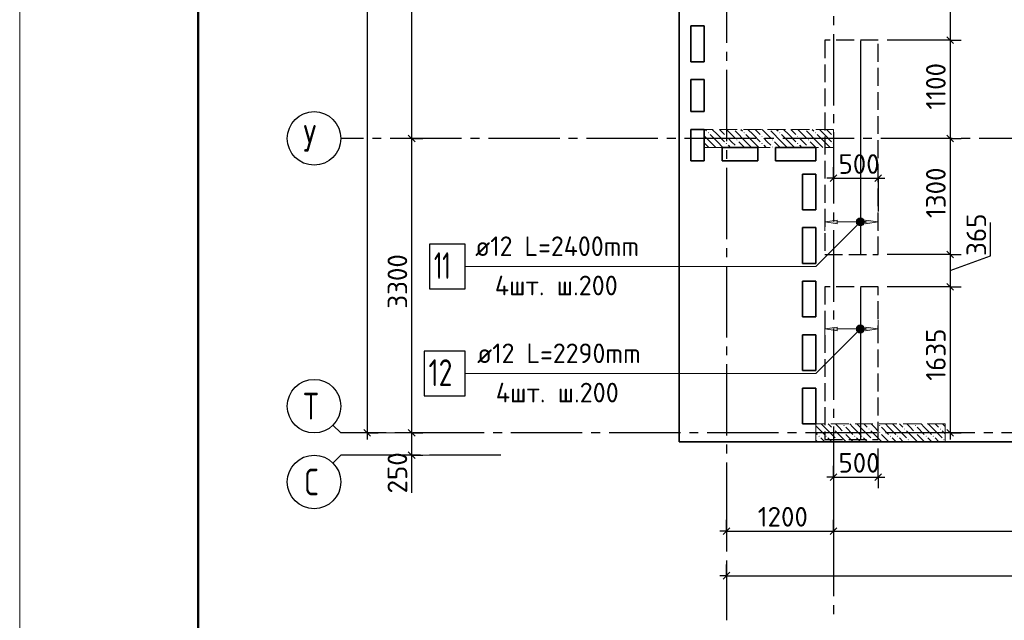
# Model space of a CAD drawing. Header units: millimetres. Extents: x 40580 to 1930067, y -240640 to 81020.
# Tile 328 of 656: x 989446 to 1000484, y -224520 to -217789. Entities that reach past the tile are written whole.
import ezdxf

# ---------------------------------------------------------------- set-up
doc = ezdxf.new("R2010")
doc.units = ezdxf.units.MM
for name, pattern in [('______2', [270, 200, -70]), ('______5', [1100, 800, -100, 100, -100]), ('CENTER', [2, 1.25, -0.25, 0.25, -0.25])]:
    doc.linetypes.add(name, pattern=pattern)
for name, color, linetype, lineweight in [('Standard', 7, 'Continuous', 25), ('ДОП Верх по Х', 7, 'Continuous', 25), ('ЖБ Перекрытие верхний уровень', 7, 'Continuous', 35), ('ОСИ', 7, 'CENTER', 15), ('Позиционная метка номер позиции', 7, 'Continuous', 13), ('Примечания', 7, 'Continuous', 13)]:
    doc.layers.add(name, color=color, linetype=linetype, lineweight=lineweight)
doc.layers.add('ЖБ Пилон', color=7, linetype='______2', lineweight=13, true_color=0xa0a0a0)
doc.layers.add('Размерная выноска', color=7, linetype='Continuous')
doc.styles.add('ISOCPEUR', font='isocpeur.ttf')

msp = doc.modelspace()

# ---------------------------------------------------------------- hatches: boundary and pattern name
at = {"layer": 'ДОП Верх по Х', "linetype": 'Continuous', "lineweight": 13, "transparency": 33554687}
for points in [[(998610.1, -220075.1), (998470.1, -220055.1), (998610.1, -220035.1)], [(998610.1, -221275.1), (998470.1, -221255.1), (998610.1, -221235.1)]]:
    msp.add_hatch(color=7, dxfattribs=at).paths.add_polyline_path(points, flags=16)
for points in [[(998837.9, -220073.8), (998837.9, -220036.3), (998832.6, -220055.1)], [(998837.9, -220036.3), (998851.4, -220087.3), (998851.4, -220022.8)], [(998837.9, -220036.3), (998837.9, -220073.8), (998851.4, -220087.3)], [(998851.4, -220022.8), (998870.1, -220092.6), (998870.1, -220017.6)], [(998851.4, -220022.8), (998851.4, -220087.3), (998870.1, -220092.6)], [(998870.1, -220017.6), (998870.1, -220092.6), (998888.9, -220087.3)], [(998870.1, -220017.6), (998888.9, -220087.3), (998888.9, -220022.8)], [(998888.9, -220022.8), (998888.9, -220087.3), (998902.4, -220073.8)], [(998888.9, -220022.8), (998902.4, -220073.8), (998902.4, -220036.3)], [(998902.4, -220036.3), (998902.4, -220073.8), (998907.6, -220055.1)], [(998930.1, -220075.1), (999070.1, -220055.1), (998930.1, -220035.1)], [(998837.9, -221273.8), (998837.9, -221236.3), (998832.6, -221255.1)], [(998837.9, -221236.3), (998851.4, -221287.3), (998851.4, -221222.8)], [(998837.9, -221236.3), (998837.9, -221273.8), (998851.4, -221287.3)], [(998851.4, -221222.8), (998870.1, -221292.6), (998870.1, -221217.6)], [(998851.4, -221222.8), (998851.4, -221287.3), (998870.1, -221292.6)], [(998870.1, -221217.6), (998870.1, -221292.6), (998888.9, -221287.3)], [(998870.1, -221217.6), (998888.9, -221287.3), (998888.9, -221222.8)], [(998888.9, -221222.8), (998888.9, -221287.3), (998902.4, -221273.8)], [(998888.9, -221222.8), (998902.4, -221273.8), (998902.4, -221236.3)], [(998902.4, -221236.3), (998902.4, -221273.8), (998907.6, -221255.1)], [(998930.1, -221275.1), (999070.1, -221255.1), (998930.1, -221235.1)]]:
    msp.add_hatch(color=7, dxfattribs=at).paths.add_polyline_path(points)
at = {"layer": 'ЖБ Пилон', "linetype": 'Continuous', "lineweight": -3, "transparency": 33554687}
for points in [[(997160.6, -219056.5), (997167.1, -219050), (997173.6, -219056.5), (997167.1, -219063)], [(997360.6, -219096.5), (997367.1, -219090), (997373.6, -219096.5), (997367.1, -219103)], [(997450.5, -219019.7), (997447.1, -219023), (997443.7, -219019.7)], [(997560.6, -219056.5), (997567.1, -219050), (997573.6, -219056.5), (997567.1, -219063)], [(997760.6, -219096.5), (997767.1, -219090), (997773.6, -219096.5), (997767.1, -219103)], [(997850.5, -219019.7), (997847.1, -219023), (997843.7, -219019.7)], [(997960.6, -219056.5), (997967.1, -219050), (997973.6, -219056.5), (997967.1, -219063)], [(998160.6, -219096.5), (998167.1, -219090), (998173.6, -219096.5), (998167.1, -219103)], [(998250.5, -219019.7), (998247.1, -219023), (998243.7, -219019.7)], [(998360.6, -219056.5), (998367.1, -219050), (998373.6, -219056.5), (998367.1, -219063)], [(998560.6, -219096.5), (998567.1, -219090), (998570.1, -219093.1), (998570.1, -219100), (998567.1, -219103)], [(997360.6, -219176.5), (997367.1, -219170), (997373.6, -219176.5), (997367.1, -219183)], [(997480.6, -219136.5), (997487.1, -219130), (997493.6, -219136.5), (997487.1, -219143)], [(997760.6, -219176.5), (997767.1, -219170), (997773.6, -219176.5), (997767.1, -219183)], [(997880.6, -219136.5), (997887.1, -219130), (997893.6, -219136.5), (997887.1, -219143)], [(998160.6, -219176.5), (998167.1, -219170), (998173.6, -219176.5), (998167.1, -219183)], [(998280.6, -219136.5), (998287.1, -219130), (998293.6, -219136.5), (998287.1, -219143)], [(998560.6, -219176.5), (998567.1, -219170), (998570.1, -219173.1), (998570.1, -219180), (998567.1, -219183)], [(997480.6, -219216.5), (997487.1, -219210), (997493.6, -219216.5), (997490.4, -219219.7), (997483.7, -219219.7)], [(997880.6, -219216.5), (997887.1, -219210), (997893.6, -219216.5), (997890.4, -219219.7), (997883.7, -219219.7)], [(998280.6, -219216.5), (998287.1, -219210), (998293.6, -219216.5), (998290.4, -219219.7), (998283.7, -219219.7)], [(998560.6, -222376.5), (998567.1, -222370), (998573.6, -222376.5), (998567.1, -222383)], [(998680.6, -222336.5), (998687.1, -222330), (998693.6, -222336.5), (998687.1, -222343)], [(998960.6, -222376.5), (998967.1, -222370), (998973.6, -222376.5), (998967.1, -222383)], [(999080.6, -222336.5), (999087.1, -222330), (999093.6, -222336.5), (999087.1, -222343)], [(999360.6, -222376.5), (999367.1, -222370), (999373.6, -222376.5), (999367.1, -222383)], [(999480.6, -222336.5), (999487.1, -222330), (999493.6, -222336.5), (999487.1, -222343)], [(999760.6, -222376.5), (999767.1, -222370), (999773.6, -222376.5), (999767.1, -222383)], [(998400.6, -222456.5), (998407.1, -222450), (998413.6, -222456.5), (998407.1, -222463)], [(998480.6, -222456.5), (998487.1, -222450), (998493.6, -222456.5), (998487.1, -222463)], [(998600.6, -222496.5), (998607.1, -222490), (998613.6, -222496.5), (998607.1, -222503)], [(998680.6, -222416.5), (998687.1, -222410), (998693.6, -222416.5), (998687.1, -222423)], [(998800.6, -222456.5), (998807.1, -222450), (998813.6, -222456.5), (998807.1, -222463)], [(998880.6, -222456.5), (998887.1, -222450), (998893.6, -222456.5), (998887.1, -222463)], [(999000.6, -222496.5), (999007.1, -222490), (999013.6, -222496.5), (999007.1, -222503)], [(999080.6, -222416.5), (999087.1, -222410), (999093.6, -222416.5), (999087.1, -222423)], [(999200.6, -222456.5), (999207.1, -222450), (999213.6, -222456.5), (999207.1, -222463)], [(999280.6, -222456.5), (999287.1, -222450), (999293.6, -222456.5), (999287.1, -222463)], [(999400.6, -222496.5), (999407.1, -222490), (999413.6, -222496.5), (999407.1, -222503)], [(999480.6, -222416.5), (999487.1, -222410), (999493.6, -222416.5), (999487.1, -222423)], [(999600.6, -222456.5), (999607.1, -222450), (999613.6, -222456.5), (999607.1, -222463)], [(999680.6, -222456.5), (999687.1, -222450), (999693.6, -222456.5), (999687.1, -222463)], [(999800.6, -222496.5), (999807.1, -222490), (999813.6, -222496.5), (999807.1, -222503)]]:
    msp.add_hatch(color=7, dxfattribs=at).paths.add_polyline_path(points, flags=16)
at = {"layer": 'Позиционная метка номер позиции', "linetype": 'Continuous', "lineweight": 13, "transparency": 33554687}
for points in [[(998902, -220086.9), (998838.3, -220023.3), (998826.9, -220043.6)], [(998902, -220086.9), (998826.9, -220043.6), (998881.6, -220098.4)], [(998881.6, -220098.4), (998826.9, -220043.6), (998826.9, -220066.5)], [(998881.6, -220098.4), (998826.9, -220066.5), (998858.7, -220098.4)], [(998858.7, -220098.4), (998826.9, -220066.5), (998838.3, -220086.9)], [(998913.4, -220066.5), (998858.7, -220011.8), (998838.3, -220023.3)], [(998913.4, -220066.5), (998838.3, -220023.3), (998902, -220086.9)], [(998913.4, -220043.6), (998881.6, -220011.8), (998858.7, -220011.8)], [(998913.4, -220043.6), (998858.7, -220011.8), (998913.4, -220066.5)], [(998881.6, -220011.8), (998913.4, -220043.6), (998902, -220023.3)], [(998902, -221286.9), (998838.3, -221223.3), (998826.9, -221243.6)], [(998902, -221286.9), (998826.9, -221243.6), (998881.6, -221298.4)], [(998881.6, -221298.4), (998826.9, -221243.6), (998826.9, -221266.5)], [(998881.6, -221298.4), (998826.9, -221266.5), (998858.7, -221298.4)], [(998858.7, -221298.4), (998826.9, -221266.5), (998838.3, -221286.9)], [(998913.4, -221266.5), (998858.7, -221211.8), (998838.3, -221223.3)], [(998913.4, -221266.5), (998838.3, -221223.3), (998902, -221286.9)], [(998913.4, -221243.6), (998881.6, -221211.8), (998858.7, -221211.8)], [(998913.4, -221243.6), (998858.7, -221211.8), (998913.4, -221266.5)], [(998881.6, -221211.8), (998913.4, -221243.6), (998902, -221223.3)]]:
    msp.add_hatch(color=7, dxfattribs=at).paths.add_polyline_path(points)

# ---------------------------------------------------------------- linework, layer by layer
at = {"layer": 'Standard', "color": 7, "linetype": 'Continuous', "lineweight": -3, "transparency": 33554687}
for p, q in [((993840.1, -215819.6), (993840.1, -219119.7)), ((999876.1, -216299.6), (999876.1, -218019.7)), ((999876.1, -218019.7), (999876.1, -219119.7)), ((993840.1, -219119.7), (993840.1, -222419.7)), ((999876.1, -219119.7), (999876.1, -220419.7)), ((998570.1, -219566.6), (998495.1, -219566.6)), ((998570.1, -219566.6), (999070.1, -219566.6)), ((999070.1, -219566.6), (999145.1, -219566.6)), ((1000330.1, -220436.2), (1000330.1, -220061)), ((999876.1, -220419.7), (999876.1, -220782.6)), ((999876.1, -220601.1), (1000330.1, -220436.2)), ((999876.1, -220782.6), (999876.1, -222419.7)), ((993340.1, -222419.7), (993340.1, -222494.6)), ((993840.1, -222419.7), (993840.1, -222669.6)), ((999876.1, -222419.7), (999876.1, -222494.6)), ((993840.1, -222669.6), (993840.1, -222744.6)), ((998570.1, -222914.8), (998495.1, -222914.8)), ((998570.1, -222914.8), (999070.1, -222914.8)), ((999070.1, -222914.8), (999145.1, -222914.8)), ((997370.1, -223519.7), (997295.1, -223519.7)), ((997370.1, -223519.7), (998570.1, -223519.7)), ((998570.1, -223519.7), (1004070.1, -223519.7)), ((997370.1, -224019.7), (997295.1, -224019.7)), ((997370.1, -224019.7), (1015820.1, -224019.7))]:
    msp.add_line(p, q, dxfattribs=at)
at = {"layer": 'Standard', "color": 7, "linetype": 'Continuous', "lineweight": 25, "transparency": 33554687}
for p, q in [((999838.6, -217982.2), (999913.6, -218057.1)), ((993802.6, -219082.2), (993877.6, -219157.1)), ((999838.6, -219082.2), (999913.6, -219157.1)), ((998532.6, -219604.1), (998607.6, -219529.1)), ((999032.6, -219604.1), (999107.6, -219529.1)), ((999838.6, -220382.1), (999913.6, -220457.1)), ((999838.6, -220745.1), (999913.6, -220820.1)), ((993302.6, -222382.1), (993377.6, -222457.1)), ((993802.6, -222382.1), (993877.6, -222457.1)), ((999838.6, -222382.1), (999913.6, -222457.1)), ((993802.6, -222632.1), (993877.6, -222707.1)), ((998532.6, -222952.3), (998607.6, -222877.3)), ((999032.6, -222952.3), (999107.6, -222877.3)), ((997332.6, -223557.1), (997407.6, -223482.1)), ((998532.6, -223557.1), (998607.6, -223482.1)), ((997332.6, -224057.1), (997407.6, -223982.1))]:
    msp.add_line(p, q, dxfattribs=at)
at = {"layer": 'Standard', "color": 251, "linetype": 'Continuous', "lineweight": -3, "true_color": 0x656565, "transparency": 33554687}
for p, q in [((999876.1, -218019.7), (999751.1, -218019.7)), ((999876.1, -218019.7), (1000001.1, -218019.7)), ((993840.1, -219119.7), (993715.1, -219119.7)), ((993840.1, -219119.7), (993965.1, -219119.7)), ((993840.1, -219119.7), (993840.1, -219119.7)), ((999876.1, -219119.7), (999751.1, -219119.7)), ((999876.1, -219119.7), (1000001.1, -219119.7)), ((999876.1, -219119.7), (999876.1, -219119.7)), ((998570.1, -219566.6), (998570.1, -219441.6)), ((999070.1, -219566.6), (999070.1, -219441.6)), ((998570.1, -219566.6), (998570.1, -219691.6)), ((998570.1, -219566.6), (998570.1, -219566.6)), ((999070.1, -219566.6), (999070.1, -219691.6)), ((999070.1, -219566.6), (999070.1, -219939.6)), ((999876.1, -220419.7), (999751.1, -220419.7)), ((999876.1, -220419.7), (1000001.1, -220419.7)), ((999876.1, -220782.6), (999751.1, -220782.6)), ((999876.1, -220782.6), (1000001.1, -220782.6)), ((993340.1, -222419.7), (993215.1, -222419.7)), ((993340.1, -222419.7), (993465.1, -222419.7)), ((993340.1, -222419.7), (993340.1, -222419.7)), ((993840.1, -222419.7), (993715.1, -222419.7)), ((993840.1, -222419.7), (993965.1, -222419.7)), ((993840.1, -222419.7), (993840.1, -222419.7)), ((999876.1, -222419.7), (999155.1, -222419.7)), ((999876.1, -222419.7), (999751.1, -222419.7)), ((999876.1, -222419.7), (1000001.1, -222419.7)), ((999070.1, -222914.8), (999070.1, -222594.6)), ((993840.1, -222669.6), (993715.1, -222669.6)), ((993840.1, -222669.6), (993965.1, -222669.6)), ((993840.1, -222669.6), (993840.1, -222669.6)), ((998570.1, -222914.8), (998570.1, -222789.8)), ((999070.1, -222914.8), (999070.1, -222789.8)), ((998570.1, -222914.8), (998570.1, -223039.8)), ((998570.1, -222914.8), (998570.1, -223444.6)), ((999070.1, -222914.8), (999070.1, -223039.8)), ((997370.1, -223519.7), (997370.1, -223394.6)), ((998570.1, -223519.7), (998570.1, -223394.6)), ((997370.1, -223519.7), (997370.1, -223644.6)), ((997370.1, -223519.7), (997370.1, -223519.7)), ((998570.1, -223519.7), (998570.1, -223644.6)), ((998570.1, -223519.7), (998570.1, -223519.7)), ((997370.1, -224019.7), (997370.1, -223894.6)), ((997370.1, -224019.7), (997370.1, -224144.6)), ((997370.1, -224019.7), (997370.1, -224019.7))]:
    msp.add_line(p, q, dxfattribs=at)
at = {"layer": 'Standard', "color": 7, "linetype": 'Continuous', "lineweight": 13, "transparency": 33554687}
for p, q in [((993046.1, -222419.7), (992958.3, -222331.8)), ((993046.1, -222419.7), (994248.1, -222419.7)), ((993046.1, -222669.6), (992958.3, -222757.5)), ((993046.1, -222669.6), (994248.1, -222669.6))]:
    msp.add_line(p, q, dxfattribs=at)
msp.add_lwpolyline([(989446.1, -240449.6), (1019146.1, -240449.6), (1019146.1, -198449.6), (989446.1, -198449.6), (989446.1, -240449.6)], close=True, dxfattribs=at)
at = {"layer": 'Standard', "color": 7, "linetype": 'Continuous', "lineweight": 50, "transparency": 33554687}
msp.add_lwpolyline([(991446.1, -198949.6), (1018646.1, -198949.6), (1018646.1, -239949.6), (991446.1, -239949.6), (991446.1, -198949.6)], close=True, dxfattribs=at)
at = {"layer": 'Standard', "color": 7, "linetype": 'Continuous', "lineweight": -3, "transparency": 33554687}
msp.add_lwpolyline([(993340.1, -201379.6), (993340.1, -212309.3), (993340.1, -212309.3), (993340.1, -222419.7)], dxfattribs=at)
at = {"layer": 'Standard', "color": 251, "linetype": 'Continuous', "lineweight": -3, "true_color": 0x656565, "transparency": 33554687}
for points in [[(999876.1, -218019.7), (999859.1, -218019.7), (999859.1, -218019.7), (999859.1, -218019.7), (999859.1, -218019.7), (999859.1, -218019.7), (999859.1, -218019.7), (999170.1, -218019.7)], [(999876.1, -220419.7), (999859.1, -220419.7), (999859.1, -220419.7), (999170.1, -220419.7)], [(999876.1, -220782.6), (999859.1, -220782.6), (999859.1, -220782.6), (999170.1, -220782.6)]]:
    msp.add_lwpolyline(points, dxfattribs=at)
at = {"layer": 'ДОП Верх по Х', "color": 7, "linetype": 'Continuous', "lineweight": -3, "transparency": 33554687}
for p, q in [((998870.1, -218025.6), (998870.1, -220413.6)), ((998870.1, -220788.6), (998870.1, -222488.6))]:
    msp.add_line(p, q, dxfattribs=at)
at = {"layer": 'ДОП Верх по Х', "color": 251, "linetype": 'Continuous', "lineweight": 13, "true_color": 0x494949, "transparency": 33554687}
for p, q in [((998470.1, -220055.1), (998470.1, -219955.1)), ((999070.1, -220055.1), (999070.1, -219955.1)), ((998470.1, -220055.1), (998610.1, -220035.1)), ((998610.1, -220075.1), (998470.1, -220055.1)), ((998470.1, -220055.1), (998470.1, -220155.1)), ((998470.1, -220055.1), (998470.1, -220055.1)), ((998610.1, -220035.1), (998610.1, -220075.1)), ((998610.1, -220055.1), (998840.1, -220055.1)), ((998870.1, -220017.6), (998870.1, -220017.6)), ((998900.1, -220055.1), (998930.1, -220055.1)), ((999070.1, -220055.1), (998930.1, -220035.1)), ((998930.1, -220035.1), (998930.1, -220075.1)), ((998930.1, -220075.1), (999070.1, -220055.1)), ((999070.1, -220055.1), (999070.1, -220155.1)), ((999070.1, -220055.1), (999070.1, -220055.1)), ((998870.1, -220092.6), (998870.1, -220092.6)), ((998470.1, -221255.1), (998470.1, -221155.1)), ((999070.1, -221255.1), (999070.1, -221155.1)), ((998470.1, -221255.1), (998610.1, -221235.1)), ((998610.1, -221275.1), (998470.1, -221255.1)), ((998470.1, -221255.1), (998470.1, -221355.1)), ((998470.1, -221255.1), (998470.1, -221255.1)), ((998610.1, -221235.1), (998610.1, -221275.1)), ((998610.1, -221255.1), (998840.1, -221255.1)), ((998870.1, -221217.6), (998870.1, -221217.6)), ((998870.1, -221292.6), (998870.1, -221292.6)), ((998900.1, -221255.1), (998930.1, -221255.1)), ((999070.1, -221255.1), (998930.1, -221235.1)), ((998930.1, -221235.1), (998930.1, -221275.1)), ((998930.1, -221275.1), (999070.1, -221255.1)), ((999070.1, -221255.1), (999070.1, -221355.1)), ((999070.1, -221255.1), (999070.1, -221255.1))]:
    msp.add_line(p, q, dxfattribs=at)
at = {"layer": 'ДОП Верх по Х', "color": 7, "linetype": 'Continuous', "lineweight": 13, "transparency": 33554687}
for p, q in [((994532.1, -220555.1), (996640.1, -220555.1)), ((994554.1, -221755.1), (996640.1, -221755.1))]:
    msp.add_line(p, q, dxfattribs=at)
at = {"layer": 'ДОП Верх по Х', "color": 7, "linetype": 'Continuous', "lineweight": 25, "transparency": 33554687}
for points in [[(994040.1, -220805.1), (994440.1, -220805.1), (994440.1, -220305.1), (994040.1, -220305.1), (994040.1, -220805.1)], [(993980.1, -222005.1), (994440.1, -222005.1), (994440.1, -221505.1), (993980.1, -221505.1), (993980.1, -222005.1)]]:
    msp.add_lwpolyline(points, dxfattribs=at)
at = {"layer": 'ДОП Верх по Х', "color": 251, "linetype": 'Continuous', "lineweight": 13, "true_color": 0x494949, "transparency": 33554687}
for centre in [(998870.1, -220055.1), (998870.1, -221255.1)]:
    msp.add_circle(centre, 37.5, dxfattribs=at)
at = {"layer": 'ЖБ Перекрытие верхний уровень', "transparency": 33554687}
for p, q in [((996840.1, -200949.6), (996840.1, -222519.6)), ((996970.1, -218259.6), (996970.1, -217859.6)), ((996970.1, -217859.6), (997120.1, -217859.6)), ((997120.1, -217859.6), (997120.1, -218259.6)), ((997120.1, -218259.6), (996970.1, -218259.6)), ((996970.1, -218819.7), (996970.1, -218459.6)), ((996970.1, -218459.6), (997120.1, -218459.6)), ((997120.1, -218459.6), (997120.1, -218819.7)), ((997120.1, -218819.7), (996970.1, -218819.7)), ((996970.1, -219369.6), (996970.1, -219019.7)), ((996970.1, -219019.7), (997120.1, -219019.7)), ((997120.1, -219019.7), (997120.1, -219369.6)), ((997320.1, -219369.6), (997320.1, -219219.7)), ((997320.1, -219219.7), (997720.1, -219219.7)), ((997720.1, -219219.7), (997720.1, -219369.6)), ((997920.1, -219219.7), (998370.1, -219219.7)), ((997920.1, -219369.6), (997920.1, -219219.7)), ((998370.1, -219219.7), (998370.1, -219369.6)), ((997120.1, -219369.6), (996970.1, -219369.6)), ((997720.1, -219369.6), (997320.1, -219369.6)), ((998370.1, -219369.6), (997920.1, -219369.6)), ((998220.1, -219919.6), (998220.1, -219519.7)), ((998220.1, -219519.7), (998370.1, -219519.7)), ((998370.1, -219519.7), (998370.1, -219919.6)), ((998370.1, -219919.6), (998220.1, -219919.6)), ((998220.1, -220519.6), (998220.1, -220119.6)), ((998220.1, -220119.6), (998370.1, -220119.6)), ((998370.1, -220119.6), (998370.1, -220519.6)), ((998370.1, -220519.6), (998220.1, -220519.6)), ((998220.1, -221119.6), (998220.1, -220719.6)), ((998220.1, -220719.6), (998370.1, -220719.6)), ((998370.1, -220719.6), (998370.1, -221119.6)), ((998370.1, -221119.6), (998220.1, -221119.6)), ((998220.1, -221719.6), (998220.1, -221319.6)), ((998220.1, -221319.6), (998370.1, -221319.6)), ((998370.1, -221319.6), (998370.1, -221719.6)), ((998370.1, -221719.6), (998220.1, -221719.6)), ((998220.1, -222319.6), (998220.1, -221919.6)), ((998220.1, -221919.6), (998370.1, -221919.6)), ((998370.1, -221919.6), (998370.1, -222319.6)), ((998370.1, -222319.6), (998220.1, -222319.6)), ((996840.1, -222519.6), (1011470.1, -222519.6))]:
    msp.add_line(p, q, dxfattribs=at)
at = {"layer": 'ЖБ Пилон', "color": 253, "linetype": '______2', "lineweight": 13, "true_color": 0xa0a0a0, "transparency": 33554687}
for p, q in [((998570.1, -219019.7), (997120.1, -219019.7)), ((997120.1, -219019.7), (997120.1, -219219.7)), ((998570.1, -219219.7), (998570.1, -219019.7)), ((997120.1, -219219.7), (998570.1, -219219.7)), ((999820.1, -222319.6), (998370.1, -222319.6)), ((998370.1, -222319.6), (998370.1, -222519.6)), ((999820.1, -222519.6), (999820.1, -222319.6)), ((998370.1, -222519.6), (999820.1, -222519.6))]:
    msp.add_line(p, q, dxfattribs=at)
at = {"layer": 'ЖБ Пилон', "color": 9, "linetype": 'Continuous', "lineweight": -3, "true_color": 0xc7c7c7, "transparency": 33554687}
for p, q in [((997187.1, -219156.5), (997120.1, -219089.6)), ((997130.2, -219019.7), (997147.1, -219036.5)), ((997187.1, -219076.5), (997267.1, -219156.5)), ((997267.1, -219076.5), (997210.2, -219019.7)), ((997267.1, -219076.5), (997347.1, -219156.5)), ((997290.2, -219019.7), (997347.1, -219076.5)), ((997370.2, -219019.7), (997467.1, -219116.5)), ((997587.1, -219156.5), (997467.1, -219036.5)), ((997530.2, -219019.7), (997547.1, -219036.5)), ((997587.1, -219076.5), (997667.1, -219156.5)), ((997667.1, -219076.5), (997610.2, -219019.7)), ((997667.1, -219076.5), (997747.1, -219156.5)), ((997690.2, -219019.7), (997747.1, -219076.5)), ((997770.2, -219019.7), (997867.1, -219116.5)), ((997987.1, -219156.5), (997867.1, -219036.5)), ((997930.2, -219019.7), (997947.1, -219036.5)), ((997987.1, -219076.5), (998067.1, -219156.5)), ((998067.1, -219076.5), (998010.2, -219019.7)), ((998067.1, -219076.5), (998147.1, -219156.5)), ((998090.2, -219019.7), (998147.1, -219076.5)), ((998170.2, -219019.7), (998267.1, -219116.5)), ((998387.1, -219156.5), (998267.1, -219036.5)), ((998330.2, -219019.7), (998347.1, -219036.5)), ((998387.1, -219076.5), (998467.1, -219156.5)), ((998467.1, -219076.5), (998410.2, -219019.7)), ((998467.1, -219076.5), (998547.1, -219156.5)), ((998490.2, -219019.7), (998547.1, -219076.5)), ((997120.1, -219169.6), (997170.2, -219219.7)), ((997187.1, -219156.5), (997250.2, -219219.7)), ((997267.1, -219156.5), (997330.2, -219219.7)), ((997427.1, -219156.5), (997387.1, -219116.5)), ((997387.1, -219196.5), (997410.2, -219219.7)), ((997467.1, -219196.5), (997427.1, -219156.5)), ((997507.1, -219156.5), (997570.2, -219219.7)), ((997587.1, -219156.5), (997650.2, -219219.7)), ((997667.1, -219156.5), (997730.2, -219219.7)), ((997827.1, -219156.5), (997787.1, -219116.5)), ((997787.1, -219196.5), (997810.2, -219219.7)), ((997867.1, -219196.5), (997827.1, -219156.5)), ((997907.1, -219156.5), (997970.2, -219219.7)), ((997987.1, -219156.5), (998050.2, -219219.7)), ((998067.1, -219156.5), (998130.2, -219219.7)), ((998227.1, -219156.5), (998187.1, -219116.5)), ((998187.1, -219196.5), (998210.2, -219219.7)), ((998267.1, -219196.5), (998227.1, -219156.5)), ((998307.1, -219156.5), (998370.2, -219219.7)), ((998387.1, -219156.5), (998450.2, -219219.7)), ((998467.1, -219156.5), (998530.2, -219219.7)), ((998387.1, -222356.5), (998370.1, -222339.6)), ((998387.1, -222356.5), (998467.1, -222436.5)), ((998430.2, -222319.6), (998467.1, -222356.5)), ((998467.1, -222356.5), (998587.1, -222476.5)), ((998510.2, -222319.6), (998547.1, -222356.5)), ((998587.1, -222396.5), (998707.1, -222516.5)), ((998627.1, -222356.5), (998590.2, -222319.6)), ((998667.1, -222396.5), (998627.1, -222356.5)), ((998707.1, -222356.5), (998787.1, -222436.5)), ((998787.1, -222356.5), (998750.2, -222319.6)), ((998787.1, -222356.5), (998867.1, -222436.5)), ((998830.2, -222319.6), (998867.1, -222356.5)), ((998867.1, -222356.5), (998987.1, -222476.5)), ((998910.2, -222319.6), (998947.1, -222356.5)), ((998987.1, -222396.5), (999107.1, -222516.5)), ((999027.1, -222356.5), (998990.2, -222319.6)), ((999067.1, -222396.5), (999027.1, -222356.5)), ((999107.1, -222356.5), (999187.1, -222436.5)), ((999187.1, -222356.5), (999150.2, -222319.6)), ((999187.1, -222356.5), (999267.1, -222436.5)), ((999230.2, -222319.6), (999267.1, -222356.5)), ((999267.1, -222356.5), (999387.1, -222476.5)), ((999310.2, -222319.6), (999347.1, -222356.5)), ((999387.1, -222396.5), (999507.1, -222516.5)), ((999427.1, -222356.5), (999390.2, -222319.6)), ((999467.1, -222396.5), (999427.1, -222356.5)), ((999507.1, -222356.5), (999587.1, -222436.5)), ((999587.1, -222356.5), (999550.2, -222319.6)), ((999587.1, -222356.5), (999667.1, -222436.5)), ((999630.2, -222319.6), (999667.1, -222356.5)), ((999667.1, -222356.5), (999787.1, -222476.5)), ((999710.2, -222319.6), (999747.1, -222356.5)), ((999787.1, -222396.5), (999820.1, -222429.6)), ((999820.1, -222349.6), (999790.2, -222319.6)), ((998370.1, -222419.6), (998387.1, -222436.5)), ((998370.1, -222499.6), (998390.2, -222519.6)), ((998467.1, -222516.5), (998427.1, -222476.5)), ((998470.2, -222519.6), (998467.1, -222516.5)), ((998507.1, -222476.5), (998550.2, -222519.6)), ((998627.1, -222516.5), (998630.2, -222519.6)), ((998707.1, -222436.5), (998790.2, -222519.6)), ((998867.1, -222516.5), (998827.1, -222476.5)), ((998870.2, -222519.6), (998867.1, -222516.5)), ((998907.1, -222476.5), (998950.2, -222519.6)), ((999027.1, -222516.5), (999030.2, -222519.6)), ((999107.1, -222436.5), (999190.2, -222519.6)), ((999267.1, -222516.5), (999227.1, -222476.5)), ((999270.2, -222519.6), (999267.1, -222516.5)), ((999307.1, -222476.5), (999350.2, -222519.6)), ((999427.1, -222516.5), (999430.2, -222519.6)), ((999507.1, -222436.5), (999590.2, -222519.6)), ((999667.1, -222516.5), (999627.1, -222476.5)), ((999670.2, -222519.6), (999667.1, -222516.5)), ((999707.1, -222476.5), (999750.2, -222519.6))]:
    msp.add_line(p, q, dxfattribs=at)
at = {"layer": 'ОСИ', "color": 8, "linetype": '______5', "lineweight": -3, "transparency": 33554687}
for p, q in [((998570.1, -200349.6), (998570.1, -224519.7)), ((997370.1, -200749.6), (997370.1, -224519.7)), ((1012000.1, -219119.7), (993046.1, -219119.7)), ((1012253.3, -222419.7), (993046.1, -222419.7)), ((994840.1, -222669.6), (993046.1, -222669.6))]:
    msp.add_line(p, q, dxfattribs=at)
at = {"layer": 'ОСИ', "color": 7, "linetype": 'Continuous', "lineweight": -3, "transparency": 33554687}
for centre in [(992746.1, -219119.7), (992746.1, -222119.7), (992746.1, -222969.6)]:
    msp.add_circle(centre, 300, dxfattribs=at)
at = {"layer": 'Позиционная метка номер позиции', "color": 7, "linetype": 'Continuous', "lineweight": 13, "transparency": 33554687}
for p, q in [((998838.3, -220023.3), (998838.3, -220023.3)), ((998838.3, -220086.9), (998838.3, -220086.9)), ((998902, -220023.3), (998902, -220023.3)), ((998902, -220086.9), (998902, -220086.9)), ((998838.3, -221223.3), (998838.3, -221223.3)), ((998838.3, -221286.9), (998838.3, -221286.9)), ((998902, -221223.3), (998902, -221223.3)), ((998902, -221286.9), (998902, -221286.9))]:
    msp.add_line(p, q, dxfattribs=at)
for points in [[(998870.1, -220055.1), (998370.1, -220555.1), (994440.1, -220555.1)], [(998870.1, -221255.1), (998370.1, -221755.1), (994440.1, -221755.1)]]:
    msp.add_lwpolyline(points, dxfattribs=at)
for centre in [(998870.1, -220055.1), (998870.1, -221255.1)]:
    msp.add_circle(centre, 45, dxfattribs=at)
at = {"layer": 'Примечания', "color": 7, "linetype": '______2', "lineweight": -3, "transparency": 33554687}
for p, q in [((999070.1, -218019.7), (998470.1, -218019.7)), ((998470.1, -218019.7), (998470.1, -220419.7)), ((999070.1, -220419.7), (999070.1, -218019.7)), ((998470.1, -220419.7), (999070.1, -220419.7)), ((999070.1, -220782.6), (998470.1, -220782.6)), ((998470.1, -220782.6), (998470.1, -222494.6)), ((999070.1, -222494.6), (999070.1, -220782.6)), ((998470.1, -222494.6), (999070.1, -222494.6))]:
    msp.add_line(p, q, dxfattribs=at)
at = {"layer": 'Размерная выноска', "color": 7, "linetype": 'Continuous', "lineweight": 25, "transparency": 33554687}
msp.add_line((993840.1, -222669.6), (993840.1, -223089.6), dxfattribs=at)

# ---------------------------------------------------------------- texts
at = {"layer": 'Standard', "color": 7, "linetype": 'Continuous', "lineweight": 25, "transparency": 33554687, "char_height": 220, "attachment_point": 7, "rotation": 90, "style": 'ISOCPEUR'}
for s, insert, width in [('1100', (999826.1, -218796.4), 578.848), ('1300', (999826.1, -220012), 610.159), ('365', (1000280.1, -220436.2), 500.814), ('3300', (993790.1, -221027.7), 641.47), ('1635', (999826.1, -221835.6), 594.589), ('250', (993790.1, -223098.1), 516.396)]:
    msp.add_mtext(s, dxfattribs=dict(at, insert=insert, width=width))
at = {"layer": 'Standard', "color": 7, "linetype": 'Continuous', "lineweight": 25, "transparency": 33554687, "char_height": 220, "attachment_point": 7, "style": 'ISOCPEUR'}
for s, insert, width in [('500', (998624.7, -219516.6), 516.384), ('500', (998624.7, -222864.8), 516.384), ('1200', (997719.9, -223469.6), 625.729)]:
    msp.add_mtext(s, dxfattribs=dict(at, insert=insert, width=width))
at = {"layer": 'ДОП Верх по Х', "color": 7, "linetype": 'Continuous', "lineweight": 13, "transparency": 33554687, "attachment_point": 7, "style": 'ISOCPEUR'}
for s, insert, char_height, width in [('\\W0.96;ø12 L=2400mm ', (994552.1, -220437.7), 220, 2173.901), ('\\W0.62;11', (994090.1, -220695.1), 300, 393.75), ('\\W0.97;4шт. ш.200 ', (994772.1, -220877.7), 220, 1735.063), ('\\W0.96;ø12 L=2290mm ', (994574.1, -221637.7), 220, 2152.025), ('\\W0.75;12', (994030.1, -221895.1), 300, 472.649), ('\\W0.97;4шт. ш.200 ', (994783.1, -222077.7), 220, 1735.056)]:
    msp.add_mtext(s, dxfattribs=dict(at, insert=insert, char_height=char_height, width=width))
at = {"layer": 'ОСИ', "color": 7, "linetype": 'Continuous', "lineweight": 25, "transparency": 33554687, "char_height": 300, "attachment_point": 7, "style": 'ISOCPEUR'}
for s, insert, width in [('\\W0.80;У', (992626.1, -219269.6), 359.83), ('\\W0.80;Т', (992626.1, -222269.6), 359.83), ('\\W0.78;С', (992641.1, -223119.7), 326.834)]:
    msp.add_mtext(s, dxfattribs=dict(at, insert=insert, width=width))

doc.saveas('drawing.dxf')
